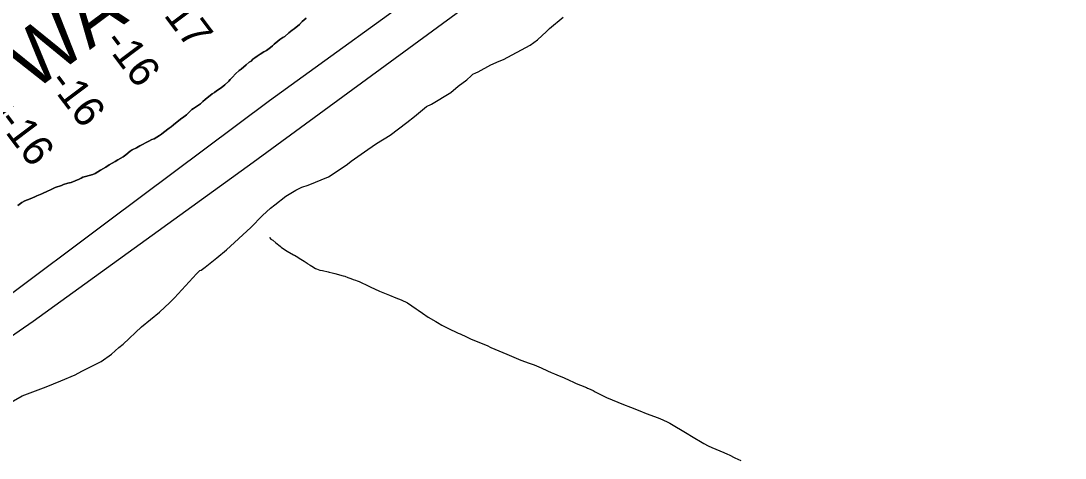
# Model space of a CAD drawing. Extents: x 3683613 to 3738215, y 469626 to 495384.
# Drawn here: x 3690491 to 3692029, y 488348 to 488991 of the extents above; entities that cross this region are included whole.
import ezdxf

# ---------------------------------------------------------------- set-up
doc = ezdxf.new("R2010")
doc.units = 0
for name, color, linetype in [('V-LEVE-TOET', 7, 'Continuous'), ('V-RIVR-IDEN', 7, 'Continuous'), ('V-RIVR-JETY', 7, 'Continuous'), ('V-SITE-VEGE', 7, 'Continuous'), ('V-TOPO-SHOR', 7, 'Continuous'), ('V-TOPO-SPOT', 7, 'Continuous')]:
    doc.layers.add(name, color=color, linetype=linetype)

msp = doc.modelspace()

# ---------------------------------------------------------------- linework, layer by layer
at = {"layer": 'V-LEVE-TOET'}
for points in [[(3690461.3, 488578.5), (3690620.2, 488697), (3690857.2, 488874.3), (3691113.9, 489060.4), (3691316.2, 489205.4), (3691555.1, 489380.4), (3691792.8, 489552), (3692157.1, 489823.5), (3692411.2, 490010.9), (3692742.2, 490254.9)], [(3692756, 490200.1), (3692533.5, 490035.1), (3692152.8, 489752.3), (3691805.1, 489496.5), (3691485.3, 489266.9), (3691167.2, 489028), (3690833.1, 488782.9), (3690509.3, 488548.8), (3690468.1, 488520.3)]]:
    msp.add_lwpolyline(points, dxfattribs=at)
at = {"layer": 'V-RIVR-JETY'}
msp.add_lwpolyline([(3690486.4, 488719.5), (3690492.3, 488723.9), (3690496.6, 488726.5), (3690504.8, 488729.3), (3690511.4, 488732.3), (3690514.5, 488733.8), (3690522.1, 488737), (3690524.9, 488738.3), (3690528.3, 488739.8), (3690536.5, 488743.9), (3690541.4, 488746), (3690550.9, 488749.2), (3690553.9, 488750.5), (3690560.2, 488752.6), (3690564.9, 488753.7), (3690571.2, 488755.9), (3690576.7, 488758.2), (3690579.9, 488759.7), (3690582.4, 488761.4), (3690586.2, 488762.3), (3690591.5, 488763.8), (3690597, 488765.5), (3690600.4, 488767), (3690608.2, 488771.7), (3690616, 488776.2), (3690621.1, 488779.4), (3690629.9, 488784.5), (3690634, 488786.7), (3690641.6, 488791.1), (3690645.4, 488794.3), (3690651.9, 488799.5), (3690655.1, 488801.8), (3690661.2, 488804.8), (3690666.1, 488807.6), (3690679.4, 488814.2), (3690684, 488816.8), (3690687.2, 488818), (3690695.4, 488822.7), (3690698.2, 488824.9), (3690701.1, 488827.2), (3690709.6, 488833.6), (3690712.5, 488835.7), (3690715.7, 488838.3), (3690726.2, 488847), (3690730.9, 488850.2), (3690734.9, 488853.4), (3690737.2, 488855.8), (3690742.9, 488860.9), (3690745.4, 488862.6), (3690749.7, 488865.6), (3690752.8, 488867.5), (3690755.4, 488869.2), (3690759.2, 488872.6), (3690762.5, 488875.8), (3690772.7, 488883.9), (3690776, 488886), (3690779.2, 488888.4), (3690786, 488893.1), (3690791.5, 488897.5), (3690797.1, 488902.6), (3690799.5, 488905.2), (3690802.6, 488908.8), (3690807.1, 488913.3), (3690812.7, 488918.4), (3690815.7, 488920.5), (3690822.9, 488926.7), (3690827.5, 488930.5), (3690830, 488932.4), (3690832.8, 488935), (3690835.5, 488936.9), (3690839.1, 488939.7), (3690843.3, 488942.3), (3690849, 488945.9), (3690852.8, 488948), (3690858.5, 488952.5), (3690861.7, 488955), (3690864.2, 488957), (3690869.5, 488961.6), (3690872.5, 488964), (3690876.9, 488966.8), (3690879.7, 488968.7), (3690885.8, 488973.8), (3690890.8, 488977.6), (3690893.6, 488979.8), (3690901.2, 488986.4), (3690905.4, 488990.4), (3690911.1, 488995.7)], dxfattribs=at)
at = {"layer": 'V-SITE-VEGE'}
for points in [[(3690846.8, 488704.7), (3690858.9, 488715.5), (3690865.3, 488720.6), (3690881.1, 488733.6), (3690896.1, 488742.3), (3690904.7, 488746.6), (3690914, 488749.5), (3690944.1, 488761.9), (3690955.6, 488769.1), (3690972, 488780.7), (3690977.7, 488785), (3691002.1, 488802.3), (3691015, 488811), (3691035, 488823.3), (3691059.3, 488842.1), (3691070.8, 488850.7), (3691088.6, 488865.2), (3691095.8, 488868.8), (3691124.4, 488886.2), (3691135.2, 488895.5), (3691148, 488904.9), (3691154.5, 488910.7), (3691156.6, 488912.9), (3691160.9, 488915), (3691164.5, 488916.5), (3691183.1, 488926.6), (3691195.3, 488932.4), (3691201.7, 488934.6), (3691241.1, 488955.6), (3691251.8, 488963.6), (3691265.4, 488975.8), (3691269.7, 488980.2), (3691289.7, 488996.8)], [(3690457.6, 488419.4), (3690492.7, 488439.6), (3690504.9, 488444), (3690528.5, 488452.7), (3690550, 488461.4), (3690570.8, 488470.1), (3690580.8, 488475.9), (3690609.4, 488489.7), (3690624.5, 488500.5), (3690635.2, 488510.6), (3690641.6, 488515.7), (3690668.8, 488540.9), (3690695.2, 488562.6), (3690710.3, 488577), (3690717.4, 488583.5), (3690749.5, 488618.8), (3690754.5, 488623.9), (3690756.7, 488624.6), (3690762.4, 488628.9), (3690779.6, 488642.7), (3690793.9, 488654.2), (3690829.6, 488687.4), (3690846.8, 488704.7)]]:
    msp.add_lwpolyline(points, dxfattribs=at)
at = {"layer": 'V-TOPO-SHOR'}
for points in [[(3690486.4, 488719.5), (3690492.3, 488723.9), (3690496.6, 488726.5), (3690504.8, 488729.3), (3690511.4, 488732.3), (3690514.5, 488733.8), (3690522.1, 488737), (3690524.9, 488738.3), (3690528.3, 488739.8), (3690536.5, 488743.9), (3690541.4, 488746), (3690550.9, 488749.2), (3690553.9, 488750.5), (3690560.2, 488752.6), (3690564.9, 488753.7), (3690571.2, 488755.9), (3690576.7, 488758.2), (3690579.9, 488759.7), (3690582.4, 488761.4), (3690586.2, 488762.3), (3690591.5, 488763.8), (3690597, 488765.5), (3690600.4, 488767), (3690608.2, 488771.7), (3690616, 488776.2), (3690621.1, 488779.4), (3690629.9, 488784.5), (3690634, 488786.7), (3690641.6, 488791.1), (3690645.4, 488794.3), (3690651.9, 488799.5), (3690655.1, 488801.8), (3690661.2, 488804.8), (3690666.1, 488807.6), (3690679.4, 488814.2), (3690684, 488816.8), (3690687.2, 488818), (3690695.4, 488822.7), (3690698.2, 488824.9), (3690701.1, 488827.2), (3690709.6, 488833.6), (3690712.5, 488835.7), (3690715.7, 488838.3), (3690726.2, 488847), (3690730.9, 488850.2), (3690734.9, 488853.4), (3690737.2, 488855.8), (3690742.9, 488860.9), (3690745.4, 488862.6), (3690749.7, 488865.6), (3690752.8, 488867.5), (3690755.4, 488869.2), (3690759.2, 488872.6), (3690762.5, 488875.8), (3690772.7, 488883.9), (3690776, 488886), (3690779.2, 488888.4), (3690786, 488893.1), (3690791.5, 488897.5), (3690797.1, 488902.6), (3690799.5, 488905.2), (3690802.6, 488908.8), (3690807.1, 488913.3), (3690812.7, 488918.4), (3690815.7, 488920.5), (3690822.9, 488926.7), (3690827.5, 488930.5), (3690830, 488932.4), (3690832.8, 488935), (3690835.5, 488936.9), (3690839.1, 488939.7), (3690843.3, 488942.3), (3690849, 488945.9), (3690852.8, 488948), (3690858.5, 488952.5), (3690861.7, 488955), (3690864.2, 488957), (3690869.5, 488961.6), (3690872.5, 488964), (3690876.9, 488966.8), (3690879.7, 488968.7), (3690885.8, 488973.8), (3690890.8, 488977.6), (3690893.6, 488979.8), (3690901.2, 488986.4), (3690905.4, 488990.4), (3690911.1, 488995.7)], [(3690911.1, 488995.7), (3690905.4, 488990.4), (3690901.2, 488986.4), (3690893.6, 488979.8), (3690890.8, 488977.6), (3690885.8, 488973.8), (3690879.7, 488968.7), (3690876.9, 488966.8), (3690872.5, 488964), (3690869.5, 488961.6), (3690864.2, 488957), (3690861.7, 488955), (3690858.5, 488952.5), (3690852.8, 488948), (3690849, 488945.9), (3690843.3, 488942.3), (3690839.1, 488939.7), (3690835.5, 488936.9), (3690832.8, 488935), (3690830, 488932.4), (3690827.5, 488930.5), (3690822.9, 488926.7), (3690815.7, 488920.5), (3690812.7, 488918.4), (3690807.1, 488913.3), (3690802.6, 488908.8), (3690799.5, 488905.2), (3690797.1, 488902.6), (3690791.5, 488897.5), (3690786, 488893.1), (3690779.2, 488888.4), (3690776, 488886), (3690772.7, 488883.9), (3690762.5, 488875.8), (3690759.2, 488872.6), (3690755.4, 488869.2), (3690752.8, 488867.5), (3690749.7, 488865.6), (3690745.4, 488862.6), (3690742.9, 488860.9), (3690737.2, 488855.8), (3690734.9, 488853.4), (3690730.9, 488850.2), (3690726.2, 488847), (3690715.7, 488838.3), (3690712.5, 488835.7), (3690709.6, 488833.6), (3690701.1, 488827.2), (3690698.2, 488824.9), (3690695.4, 488822.7), (3690687.2, 488818), (3690684, 488816.8), (3690679.4, 488814.2), (3690666.1, 488807.6), (3690661.2, 488804.8), (3690655.1, 488801.8)], [(3690655.1, 488801.8), (3690651.9, 488799.5), (3690645.4, 488794.3), (3690641.6, 488791.1), (3690634, 488786.7), (3690629.9, 488784.5), (3690621.1, 488779.4), (3690616, 488776.2), (3690608.2, 488771.7), (3690600.4, 488767), (3690597, 488765.5), (3690591.5, 488763.8), (3690586.2, 488762.3), (3690582.4, 488761.4), (3690579.9, 488759.7), (3690576.7, 488758.2), (3690571.2, 488755.9), (3690564.9, 488753.7), (3690560.2, 488752.6), (3690553.9, 488750.5), (3690550.9, 488749.2), (3690541.4, 488746), (3690536.5, 488743.9), (3690528.3, 488739.8), (3690524.9, 488738.3), (3690522.1, 488737), (3690514.5, 488733.8), (3690511.4, 488732.3), (3690504.8, 488729.3), (3690496.6, 488726.5), (3690492.3, 488723.9), (3690486.4, 488719.5)], [(3690857.2, 488672.9), (3690857.8, 488672), (3690859.3, 488670.3), (3690861.9, 488668.5), (3690866.7, 488664.5), (3690873.1, 488659.6), (3690874.6, 488658.3), (3690878, 488655.8), (3690883.3, 488652.2), (3690892.7, 488647), (3690893.9, 488646.4), (3690896.5, 488645.1), (3690903.5, 488640.7), (3690905.8, 488639), (3690908.2, 488637.5), (3690912.6, 488634.6), (3690913.7, 488633.7), (3690917.1, 488631.9), (3690919.6, 488630.2), (3690925, 488626.8), (3690926.4, 488626.4), (3690931.3, 488624.5), (3690935.1, 488623.7), (3690943.4, 488621.8), (3690945.3, 488621.4), (3690949.3, 488620.4), (3690953.4, 488619.3), (3690965.9, 488616), (3690968.4, 488615.4), (3690972.5, 488613.7), (3690977.1, 488612), (3690980.5, 488610.8), (3690983.7, 488609.5), (3690986.5, 488608.7), (3690989.2, 488607.8), (3690991.1, 488606.6), (3691001.7, 488601.8), (3691005.6, 488600.1), (3691019.4, 488593.4), (3691034.2, 488587.5), (3691043.1, 488583.9), (3691051.2, 488580.8), (3691060.5, 488576.2), (3691073.3, 488567.6), (3691076.2, 488565.5), (3691082.4, 488561), (3691091.1, 488555.4), (3691102.2, 488548.8), (3691104.9, 488547.2), (3691111.1, 488543.6), (3691120, 488538.8), (3691134.9, 488531.8), (3691138, 488530.6), (3691147.4, 488526.2), (3691153.5, 488523.5), (3691168.8, 488517), (3691177.7, 488513.4), (3691183.3, 488510.7), (3691200.9, 488503.1), (3691206.8, 488500.6), (3691210, 488499.1), (3691227.6, 488491.8), (3691239.5, 488487.6), (3691246.9, 488484.9), (3691257.3, 488480.5), (3691266.9, 488476.3), (3691272.2, 488473.8), (3691277, 488471.9), (3691283.8, 488468.8), (3691290.4, 488466.3), (3691294, 488464.6), (3691295.7, 488463.8), (3691308, 488458.1), (3691311.4, 488456.6), (3691315.5, 488455.2), (3691324, 488451.6), (3691325.6, 488450.8), (3691329.7, 488449.1), (3691331.4, 488448.2), (3691332.9, 488447.6), (3691333.9, 488447.2), (3691337.1, 488445.5), (3691341.8, 488442.6), (3691353.7, 488436.9), (3691378.7, 488426.4), (3691388.9, 488422.5), (3691402.7, 488417.2), (3691411.8, 488413.5), (3691424.3, 488408.9), (3691432, 488406.1), (3691443.2, 488401.1), (3691446.8, 488399), (3691472.5, 488383.7), (3691478.7, 488379.9), (3691497.2, 488369.2), (3691503.3, 488365.8), (3691508.8, 488363.1), (3691526.5, 488356), (3691531.6, 488353.4), (3691534.1, 488352.4), (3691542.8, 488348.2)], [(3691542.8, 488348.2), (3691551.3, 488344)]]:
    msp.add_lwpolyline(points, dxfattribs=at)

# ---------------------------------------------------------------- texts
at = {"layer": 'V-RIVR-IDEN'}
msp.add_text('INTRACOASTAL WATERWAY (ALTERNATE ROUTE)', height=83, rotation=36.615, dxfattribs=at).set_placement((3689800.3, 488359.9))
at = {"layer": 'V-TOPO-SPOT'}
for s, p in [('-17', (3690688.5, 489015.7)), ('-16', (3690611.3, 488960.1)), ('-16', (3690530.3, 488901.1)), ('-16', (3690455.1, 488843.6))]:
    msp.add_text(s, height=45, rotation=306.9347, dxfattribs=at).set_placement(p)

doc.saveas('drawing.dxf')
